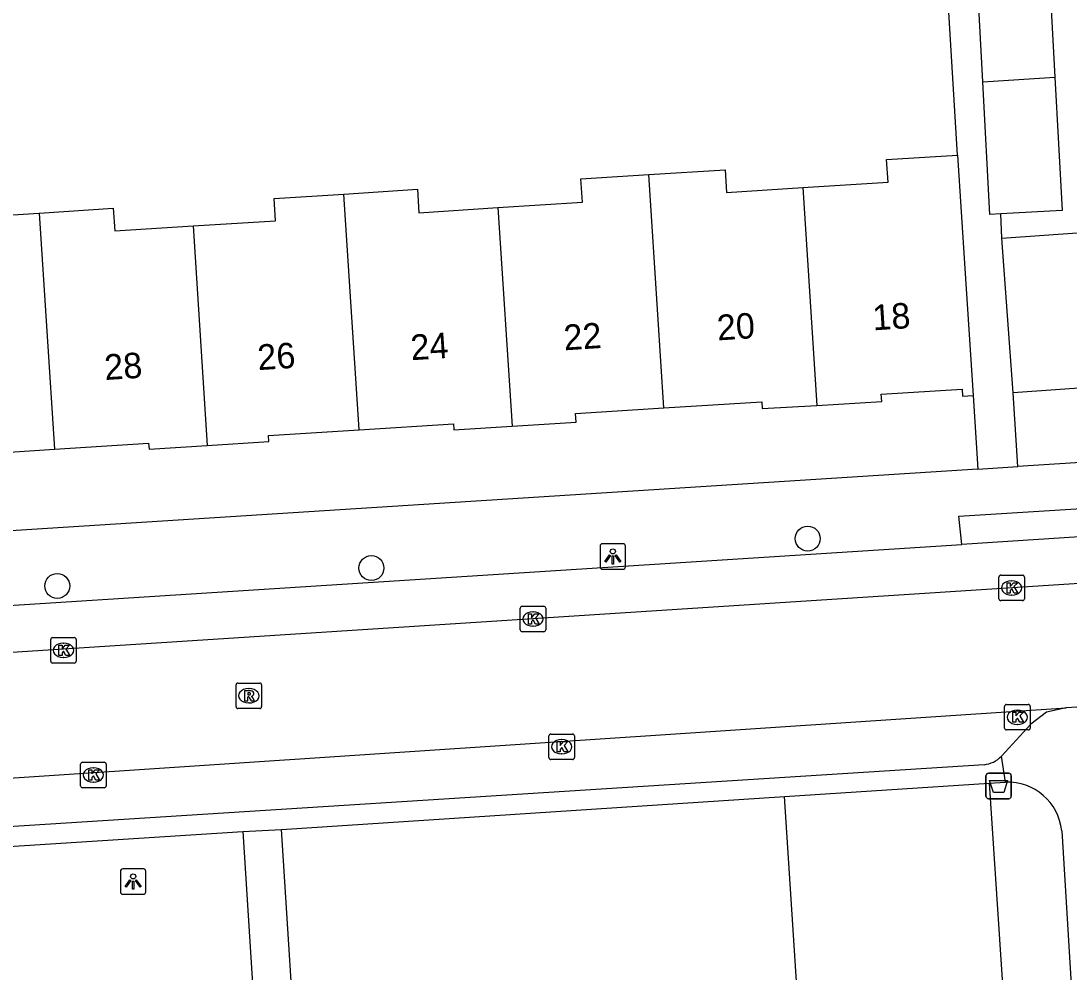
# Model space of a CAD drawing. Extents: x 159689 to 160786, y 387323 to 388339.
# Drawn here: x 160615.74 to 160656.84, y 387772 to 387809.31 of the extents above; entities that cross this region are included whole.
import ezdxf

# ---------------------------------------------------------------- set-up
doc = ezdxf.new("R2010")
doc.units = 0
for name, color, linetype in [('IMGEO_Afvalbak', 7, 'Continuous'), ('IMGEO_Boom', 7, 'Continuous'), ('IMGEO_Groenvoorziening', 7, 'Continuous'), ('IMGEO_Kolk', 7, 'Continuous'), ('IMGEO_Lichtpunt', 7, 'Continuous'), ('IMGEO_Pand', 7, 'Continuous'), ('IMGEO_Pand_nummerreeks', 7, 'Continuous'), ('IMGEO_Rijbaan_lokaal_open', 7, 'Continuous'), ('IMGEO_Rioolput', 7, 'Continuous'), ('IMGEO_Voetpad_open', 7, 'Continuous')]:
    doc.layers.add(name, color=color, linetype=linetype)

msp = doc.modelspace()

# ---------------------------------------------------------------- linework, layer by layer
at = {"layer": 'IMGEO_Afvalbak'}
for p, q in [((160653.579, 387778.9), (160653.579, 387779.7)), ((160653.579, 387779.7), (160653.579, 387778.9)), ((160653.679, 387779.8), (160654.469, 387779.8)), ((160654.469, 387779.8), (160653.679, 387779.8)), ((160654.569, 387779.7), (160654.569, 387778.9)), ((160654.569, 387778.9), (160654.569, 387779.7)), ((160654.469, 387778.8), (160653.679, 387778.8)), ((160653.679, 387778.8), (160654.469, 387778.8))]:
    msp.add_line(p, q, dxfattribs=at)
msp.add_lwpolyline([(160653.722, 387779.514), (160654.426, 387779.514), (160654.277, 387779.044), (160653.871, 387779.044), (160653.722, 387779.514)], dxfattribs=at)
for centre, start, end in [((160653.679, 387779.7), 90, 180), ((160653.679, 387779.7), 90, 180), ((160654.469, 387779.7), 0, 90), ((160654.469, 387779.7), 360, 90), ((160653.679, 387778.9), 180, 270), ((160653.679, 387778.9), 180, 270), ((160654.469, 387778.9), 270, 0), ((160654.469, 387778.9), 270, 0)]:
    msp.add_arc(centre, 0.1, start, end, dxfattribs=at)
at = {"layer": 'IMGEO_Boom'}
for centre in [(160646.59, 387789.006), (160629.48, 387787.849), (160617.162, 387787.146)]:
    msp.add_circle(centre, 0.489, dxfattribs=at)
at = {"layer": 'IMGEO_Groenvoorziening'}
for points in [[(160653.708, 387779.408), (160654.394, 387768.933), (160646.359, 387768.412)], [(160646.359, 387768.412), (160645.673, 387778.882)]]:
    msp.add_lwpolyline(points, dxfattribs=at)
at = {"layer": 'IMGEO_Kolk'}
for p, q in [((160654.085, 387786.644), (160654.085, 387787.496)), ((160654.16, 387787.57), (160655.012, 387787.57)), ((160654.573, 387787.35), (160654.598, 387787.35)), ((160655.086, 387787.496), (160655.086, 387786.644)), ((160655.012, 387786.57), (160654.16, 387786.57)), ((160654.596, 387786.79), (160654.571, 387786.79)), ((160635.317, 387785.423), (160635.317, 387786.275)), ((160635.392, 387786.349), (160636.244, 387786.349)), ((160635.805, 387786.129), (160635.83, 387786.129)), ((160636.318, 387786.275), (160636.318, 387785.423)), ((160636.244, 387785.349), (160635.392, 387785.349)), ((160635.828, 387785.569), (160635.803, 387785.569)), ((160616.904, 387784.196), (160616.904, 387785.048)), ((160616.979, 387785.122), (160617.831, 387785.122)), ((160617.392, 387784.902), (160617.417, 387784.902)), ((160617.905, 387785.048), (160617.905, 387784.196)), ((160617.831, 387784.122), (160616.979, 387784.122)), ((160617.415, 387784.342), (160617.39, 387784.342)), ((160654.31, 387781.571), (160654.31, 387782.423)), ((160654.385, 387782.497), (160655.237, 387782.497)), ((160655.311, 387782.423), (160655.311, 387781.571)), ((160654.798, 387782.277), (160654.823, 387782.277)), ((160655.237, 387781.497), (160654.385, 387781.497)), ((160654.821, 387781.717), (160654.796, 387781.717)), ((160636.44, 387780.413), (160636.44, 387781.265)), ((160636.515, 387781.339), (160637.367, 387781.339)), ((160636.928, 387781.119), (160636.953, 387781.119)), ((160637.441, 387781.265), (160637.441, 387780.413)), ((160637.367, 387780.339), (160636.515, 387780.339)), ((160636.951, 387780.559), (160636.926, 387780.559)), ((160618.078, 387779.307), (160618.078, 387780.159)), ((160618.153, 387780.233), (160619.005, 387780.233)), ((160618.566, 387780.013), (160618.591, 387780.013)), ((160619.079, 387780.159), (160619.079, 387779.307)), ((160618.589, 387779.453), (160618.564, 387779.453)), ((160619.005, 387779.233), (160618.153, 387779.233))]:
    msp.add_line(p, q, dxfattribs=at)
for points in [[(160654.085, 387786.644), (160654.085, 387787.496)], [(160654.16, 387787.57), (160655.012, 387787.57)], [(160654.406, 387787.27), (160654.529, 387787.27), (160654.529, 387787.119), (160654.659, 387787.27), (160654.823, 387787.27), (160654.677, 387787.119), (160654.83, 387786.87), (160654.678, 387786.87), (160654.593, 387787.034), (160654.529, 387786.967), (160654.529, 387786.87), (160654.406, 387786.87), (160654.406, 387787.27)], [(160655.086, 387787.496), (160655.086, 387786.644)], [(160655.012, 387786.57), (160654.16, 387786.57)], [(160635.317, 387785.423), (160635.317, 387786.275)], [(160635.392, 387786.349), (160636.244, 387786.349)], [(160635.638, 387786.049), (160635.761, 387786.049), (160635.761, 387785.898), (160635.891, 387786.049), (160636.055, 387786.049), (160635.909, 387785.898), (160636.062, 387785.649), (160635.91, 387785.649), (160635.825, 387785.813), (160635.761, 387785.746), (160635.761, 387785.649), (160635.638, 387785.649), (160635.638, 387786.049)], [(160636.318, 387786.275), (160636.318, 387785.423)], [(160636.244, 387785.349), (160635.392, 387785.349)], [(160616.904, 387784.196), (160616.904, 387785.048)], [(160616.979, 387785.122), (160617.831, 387785.122)], [(160617.225, 387784.822), (160617.348, 387784.822), (160617.348, 387784.671), (160617.478, 387784.822), (160617.642, 387784.822), (160617.496, 387784.671), (160617.649, 387784.422), (160617.497, 387784.422), (160617.412, 387784.586), (160617.348, 387784.519), (160617.348, 387784.422), (160617.225, 387784.422), (160617.225, 387784.822)], [(160617.905, 387785.048), (160617.905, 387784.196)], [(160617.831, 387784.122), (160616.979, 387784.122)], [(160654.31, 387781.571), (160654.31, 387782.423)], [(160654.385, 387782.497), (160655.237, 387782.497)], [(160655.311, 387782.423), (160655.311, 387781.571)], [(160654.631, 387782.197), (160654.754, 387782.197), (160654.754, 387782.046), (160654.884, 387782.197), (160655.048, 387782.197), (160654.902, 387782.046), (160655.055, 387781.797), (160654.903, 387781.797), (160654.818, 387781.961), (160654.754, 387781.894), (160654.754, 387781.797), (160654.631, 387781.797), (160654.631, 387782.197)], [(160655.237, 387781.497), (160654.385, 387781.497)], [(160636.44, 387780.413), (160636.44, 387781.265)], [(160636.515, 387781.339), (160637.367, 387781.339)], [(160637.441, 387781.265), (160637.441, 387780.413)], [(160636.761, 387781.039), (160636.884, 387781.039), (160636.884, 387780.888), (160637.014, 387781.039), (160637.178, 387781.039), (160637.032, 387780.888), (160637.185, 387780.639), (160637.033, 387780.639), (160636.948, 387780.803), (160636.884, 387780.736), (160636.884, 387780.639), (160636.761, 387780.639), (160636.761, 387781.039)], [(160637.367, 387780.339), (160636.515, 387780.339)], [(160618.078, 387779.307), (160618.078, 387780.159)], [(160618.153, 387780.233), (160619.005, 387780.233)], [(160618.399, 387779.933), (160618.522, 387779.933), (160618.522, 387779.782), (160618.652, 387779.933), (160618.816, 387779.933), (160618.67, 387779.782), (160618.823, 387779.533), (160618.671, 387779.533), (160618.586, 387779.697), (160618.522, 387779.63), (160618.522, 387779.533), (160618.399, 387779.533), (160618.399, 387779.933)], [(160619.079, 387780.159), (160619.079, 387779.307)], [(160619.005, 387779.233), (160618.153, 387779.233)]]:
    msp.add_lwpolyline(points, dxfattribs=at)
for centre, start, end in [((160654.162, 387787.494), 91.552, 178.448), ((160654.162, 387787.494), 91.552, 178.448), ((160655.01, 387787.494), 1.552, 88.448), ((160655.01, 387787.494), 1.552, 88.448), ((160654.162, 387786.646), 181.552, 268.448), ((160654.162, 387786.646), 181.552, 268.448), ((160655.01, 387786.646), 271.552, 358.448), ((160655.01, 387786.646), 271.552, 358.448), ((160635.394, 387786.273), 91.552, 178.448), ((160635.394, 387786.273), 91.552, 178.448), ((160636.242, 387786.273), 1.552, 88.448), ((160636.242, 387786.273), 1.552, 88.448), ((160635.394, 387785.425), 181.552, 268.448), ((160635.394, 387785.425), 181.552, 268.448), ((160636.242, 387785.425), 271.552, 358.448), ((160636.242, 387785.425), 271.552, 358.448), ((160616.981, 387785.046), 91.552, 178.448), ((160616.981, 387785.046), 91.552, 178.448), ((160617.829, 387785.046), 1.552, 88.448), ((160617.829, 387785.046), 1.552, 88.448), ((160616.981, 387784.198), 181.552, 268.448), ((160616.981, 387784.198), 181.552, 268.448), ((160617.829, 387784.198), 271.552, 358.448), ((160617.829, 387784.198), 271.552, 358.448), ((160654.387, 387782.421), 91.552, 178.448), ((160654.387, 387782.421), 91.552, 178.448), ((160655.235, 387782.421), 1.552, 88.448), ((160655.235, 387782.421), 1.552, 88.448), ((160654.387, 387781.573), 181.552, 268.448), ((160654.387, 387781.573), 181.552, 268.448), ((160655.235, 387781.573), 271.552, 358.448), ((160655.235, 387781.573), 271.552, 358.448), ((160636.517, 387781.263), 91.552, 178.448), ((160636.517, 387781.263), 91.552, 178.448), ((160637.365, 387781.263), 1.552, 88.448), ((160637.365, 387781.263), 1.552, 88.448), ((160636.517, 387780.415), 181.552, 268.448), ((160636.517, 387780.415), 181.552, 268.448), ((160637.365, 387780.415), 271.552, 358.448), ((160637.365, 387780.415), 271.552, 358.448), ((160618.155, 387780.157), 91.552, 178.448), ((160618.155, 387780.157), 91.552, 178.448), ((160619.003, 387780.157), 1.552, 88.448), ((160619.003, 387780.157), 1.552, 88.448), ((160618.155, 387779.309), 181.552, 268.448), ((160618.155, 387779.309), 181.552, 268.448), ((160619.003, 387779.309), 271.552, 358.448), ((160619.003, 387779.309), 271.552, 358.448)]:
    msp.add_arc(centre, 0.0765, start, end, dxfattribs=at)
for centre, major_axis, ratio, start_param, end_param in [((160654.572, 387787.07), (-0.387, 0.002), 0.722429, 4.712389, 7.853982), ((160654.597, 387787.07), (-0.39, 0.002), 0.717154, 1.570796, 4.712389), ((160635.804, 387785.849), (-0.387, 0.002), 0.722429, 4.712389, 7.853982), ((160635.829, 387785.849), (-0.39, 0.002), 0.717154, 1.570796, 4.712389), ((160617.391, 387784.622), (-0.387, 0.002), 0.722429, 4.712389, 7.853982), ((160617.416, 387784.622), (-0.39, 0.002), 0.717154, 1.570796, 4.712389), ((160654.797, 387781.997), (-0.387, 0.002), 0.722429, 4.712389, 7.853982), ((160654.822, 387781.997), (-0.39, 0.002), 0.717154, 1.570796, 4.712389), ((160636.927, 387780.839), (-0.387, 0.002), 0.722429, 4.712389, 7.853982), ((160636.952, 387780.839), (-0.39, 0.002), 0.717154, 1.570796, 4.712389), ((160618.565, 387779.733), (-0.387, 0.002), 0.722429, 4.712389, 7.853982), ((160618.59, 387779.733), (-0.39, 0.002), 0.717154, 1.570796, 4.712389)]:
    msp.add_ellipse(centre, major_axis=major_axis, ratio=ratio, start_param=start_param, end_param=end_param, dxfattribs=at)
at = {"layer": 'IMGEO_Lichtpunt'}
for p, q in [((160638.447, 387788.706), (160638.447, 387787.899)), ((160638.447, 387788.706), (160638.447, 387787.899)), ((160639.349, 387788.801), (160638.541, 387788.801)), ((160639.349, 387788.801), (160638.541, 387788.801)), ((160639.443, 387787.899), (160639.443, 387788.706)), ((160639.443, 387787.899), (160639.443, 387788.706)), ((160638.541, 387787.805), (160639.349, 387787.805)), ((160638.541, 387787.805), (160639.349, 387787.805)), ((160619.638, 387775.953), (160619.638, 387775.146)), ((160619.638, 387775.953), (160619.638, 387775.146)), ((160620.54, 387776.048), (160619.732, 387776.048)), ((160620.54, 387776.048), (160619.732, 387776.048)), ((160620.634, 387775.146), (160620.634, 387775.953)), ((160620.634, 387775.146), (160620.634, 387775.953)), ((160619.732, 387775.052), (160620.54, 387775.052)), ((160619.732, 387775.052), (160620.54, 387775.052))]:
    msp.add_line(p, q, dxfattribs=at)
for points in [[(160638.821, 387788.37), (160638.86, 387788.342), (160638.672, 387788.08), (160638.634, 387788.107), (160638.821, 387788.37)], [(160638.923, 387788.322), (160638.97, 387788.322), (160638.97, 387788), (160638.923, 387788), (160638.923, 387788.322)], [(160639.033, 387788.342), (160639.071, 387788.369), (160639.258, 387788.107), (160639.219, 387788.079), (160639.033, 387788.342)], [(160620.012, 387775.617), (160620.051, 387775.589), (160619.863, 387775.327), (160619.825, 387775.354), (160620.012, 387775.617)], [(160620.114, 387775.569), (160620.161, 387775.569), (160620.161, 387775.247), (160620.114, 387775.247), (160620.114, 387775.569)], [(160620.224, 387775.589), (160620.262, 387775.616), (160620.449, 387775.354), (160620.41, 387775.326), (160620.224, 387775.589)]]:
    msp.add_lwpolyline(points, dxfattribs=at)
for centre in [(160638.946, 387788.504), (160620.137, 387775.751)]:
    msp.add_circle(centre, 0.0994, dxfattribs=at)
for centre, start, end in [((160638.541, 387788.706), 90, 180), ((160638.541, 387788.706), 90, 180), ((160639.349, 387788.706), 0, 90), ((160639.349, 387788.706), 0, 90), ((160638.541, 387787.899), 180, 270), ((160638.541, 387787.899), 180, 270), ((160639.349, 387787.899), 270, 0), ((160639.349, 387787.899), 270, 360), ((160619.732, 387775.953), 90, 180), ((160619.732, 387775.953), 90, 180), ((160620.54, 387775.953), 0, 90), ((160620.54, 387775.953), 0, 90), ((160619.732, 387775.146), 180, 270), ((160619.732, 387775.146), 180, 270), ((160620.54, 387775.146), 270, 0), ((160620.54, 387775.146), 270, 360)]:
    msp.add_arc(centre, 0.0946, start, end, dxfattribs=at)
at = {"layer": 'IMGEO_Pand'}
for points in [[(160653.454, 387806.926), (160653.219, 387811.321), (160653.465, 387811.334)], [(160653.465, 387811.334), (160656.046, 387811.472), (160656.28, 387807.103)], [(160653.454, 387806.926), (160656.28, 387807.103)], [(160656.28, 387807.103), (160656.56, 387801.872), (160654.155, 387801.744)], [(160654.155, 387801.744), (160653.732, 387801.721), (160653.454, 387806.926)], [(160646.391, 387802.776), (160649.739, 387802.99), (160649.682, 387803.87), (160652.466, 387804.048)], [(160652.466, 387804.048), (160652.751, 387799.602), (160653.07, 387794.612)], [(160634.441, 387801.987), (160637.751, 387802.199), (160637.693, 387803.112), (160640.357, 387803.283)], [(160640.357, 387803.283), (160643.348, 387803.474), (160643.405, 387802.585), (160646.391, 387802.776)], [(160640.948, 387794.131), (160640.357, 387803.283)], [(160622.486, 387801.268), (160625.717, 387801.475), (160625.661, 387802.347), (160628.405, 387802.523)], [(160628.405, 387802.523), (160631.287, 387802.707), (160631.345, 387801.789), (160634.441, 387801.987)], [(160629.003, 387793.272), (160628.405, 387802.523)], [(160646.391, 387802.776), (160646.943, 387794.229)], [(160610.537, 387800.463), (160613.807, 387800.672), (160613.748, 387801.603), (160616.453, 387801.776)], [(160616.453, 387801.776), (160619.359, 387801.962), (160619.416, 387801.072), (160622.486, 387801.268)], [(160616.453, 387801.776), (160617.051, 387792.508)], [(160634.441, 387801.987), (160634.995, 387793.415)], [(160622.486, 387801.268), (160623.043, 387792.659)], [(160654.206, 387800.792), (160657.341, 387801.017), (160657.777, 387794.945), (160654.642, 387794.719)], [(160654.642, 387794.719), (160654.206, 387800.792)], [(160646.943, 387794.229), (160649.494, 387794.38), (160649.475, 387794.669), (160652.645, 387794.872), (160652.663, 387794.586), (160653.07, 387794.612)], [(160640.948, 387794.131), (160644.787, 387794.376), (160644.804, 387794.103), (160646.943, 387794.229)], [(160634.995, 387793.415), (160637.503, 387793.576), (160637.481, 387793.909), (160640.948, 387794.131)], [(160629.003, 387793.272), (160632.694, 387793.508), (160632.709, 387793.269), (160634.995, 387793.415)], [(160623.043, 387792.659), (160625.464, 387792.814), (160625.449, 387793.044), (160629.003, 387793.272)], [(160617.051, 387792.508), (160620.746, 387792.745), (160620.761, 387792.513), (160623.043, 387792.659)], [(160611.089, 387791.924), (160613.515, 387792.079), (160613.502, 387792.281), (160617.051, 387792.508)]]:
    msp.add_lwpolyline(points, dxfattribs=at)
at = {"layer": 'IMGEO_Rijbaan_lokaal_open'}
for points in [[(160675.04, 387788.393), (160507.598, 387777.573)], [(160667.455, 387783.044), (160656.729, 387782.366)], [(160507.548, 387772.845), (160595.613, 387778.305), (160656.729, 387782.366)]]:
    msp.add_lwpolyline(points, dxfattribs=at)
at = {"layer": 'IMGEO_Rioolput'}
for p, q in [((160624.172, 387782.412), (160624.172, 387783.264)), ((160624.247, 387783.338), (160625.099, 387783.338)), ((160625.173, 387783.264), (160625.173, 387782.412)), ((160624.66, 387783.118), (160624.685, 387783.118)), ((160625.099, 387782.338), (160624.247, 387782.338)), ((160624.683, 387782.558), (160624.658, 387782.558))]:
    msp.add_line(p, q, dxfattribs=at)
for points in [[(160624.172, 387782.412), (160624.172, 387783.264)], [(160624.247, 387783.338), (160625.099, 387783.338)], [(160625.173, 387783.264), (160625.173, 387782.412)], [(160624.761, 387783.036), (160624.509, 387783.038), (160624.509, 387782.638)], [(160624.509, 387782.638), (160624.633, 387782.638), (160624.633, 387782.8), (160624.644, 387782.8)], [(160624.687, 387782.957), (160624.633, 387782.957), (160624.633, 387782.876)], [(160624.633, 387782.876), (160624.685, 387782.876)], [(160624.691, 387782.771), (160624.762, 387782.638), (160624.902, 387782.638), (160624.837, 387782.764)], [(160625.099, 387782.338), (160624.247, 387782.338)]]:
    msp.add_lwpolyline(points, dxfattribs=at)
for centre, radius, start, end in [((160624.249, 387783.262), 0.0765, 91.552, 178.448), ((160624.249, 387783.262), 0.0765, 91.552, 178.448), ((160625.097, 387783.262), 0.0765, 1.552, 88.448), ((160625.097, 387783.262), 0.0765, 1.552, 88.448), ((160624.643, 387782.747), 0.0533, 26.0293, 88.6989), ((160624.669, 387783.065), 0.19, 274.7715, 282.9687), ((160624.693, 387782.861), 0.0964, 77.0061, 93.1865), ((160624.707, 387782.918), 0.0378, 276.6634, 79.6772), ((160624.76, 387782.926), 0.109, 350.3612, 89.416), ((160624.758, 387782.926), 0.112, 277.5842, 350.9817), ((160624.742, 387782.711), 0.108, 29.5134, 73.7905), ((160624.249, 387782.414), 0.0765, 181.552, 268.448), ((160624.249, 387782.414), 0.0765, 181.552, 268.448), ((160625.097, 387782.414), 0.0765, 271.552, 358.448), ((160625.097, 387782.414), 0.0765, 271.552, 358.448)]:
    msp.add_arc(centre, radius, start, end, dxfattribs=at)
for centre, major_axis, ratio, start_param, end_param in [((160624.659, 387782.838), (-0.387, 0.002), 0.722429, 4.712389, 7.853982), ((160624.684, 387782.838), (-0.39, 0.002), 0.717154, 1.570796, 4.712389)]:
    msp.add_ellipse(centre, major_axis=major_axis, ratio=ratio, start_param=start_param, end_param=end_param, dxfattribs=at)
at = {"layer": 'IMGEO_Voetpad_open'}
for points in [[(160652.466, 387804.048), (160652.016, 387811.395), (160651.843, 387814.24), (160650.558, 387814.162)], [(160654.206, 387800.792), (160654.155, 387801.744)], [(160654.826, 387791.832), (160654.642, 387794.719)], [(160653.07, 387794.612), (160653.254, 387791.732)], [(160678.67, 387793.355), (160654.826, 387791.832)], [(160653.254, 387791.732), (160654.826, 387791.832)], [(160653.254, 387791.732), (160593.198, 387787.895)], [(160652.629, 387788.778), (160652.516, 387789.884), (160658.373, 387790.256), (160658.449, 387789.155)], [(160658.449, 387789.155), (160652.629, 387788.778)], [(160510.507, 387779.675), (160652.629, 387788.778)], [(160656.729, 387782.366), (160655.957, 387782.201), (160655.334, 387781.726), (160654.183, 387780.465)], [(160654.346, 387779.45), (160654.183, 387780.465)], [(160653.503, 387780.136), (160510.328, 387771.028)], [(160653.708, 387779.408), (160654.346, 387779.45)], [(160645.673, 387778.882), (160653.708, 387779.408)], [(160625.954, 387777.59), (160645.673, 387778.882)], [(160594.662, 387775.604), (160624.442, 387777.513)], [(160624.442, 387777.513), (160625.954, 387777.59)], [(160624.442, 387777.513), (160625.103, 387767.012)], [(160626.618, 387767.133), (160625.954, 387777.59)], [(160656.551, 387777.544), (160657.189, 387766.985)]]:
    msp.add_lwpolyline(points, dxfattribs=at)
for centre, radius, start, end in [((160653.395, 387781.227), 1.097, 275.6742, 315.9634), ((160654.428, 387777.316), 2.135, 6.1185, 92.2012)]:
    msp.add_arc(centre, radius, start, end, dxfattribs=at)

# ---------------------------------------------------------------- texts
at = {"layer": 'IMGEO_Pand_nummerreeks'}
for s, p in [('18', (160649.156, 387797.172)), ('20', (160643.06, 387796.777)), ('22', (160637.048, 387796.388)), ('26', (160625.041, 387795.611)), ('24', (160631.046, 387796)), ('28', (160619.038, 387795.223))]:
    msp.add_text(s, height=1, rotation=3.7024, dxfattribs=at).set_placement(p)

doc.saveas('drawing.dxf')
